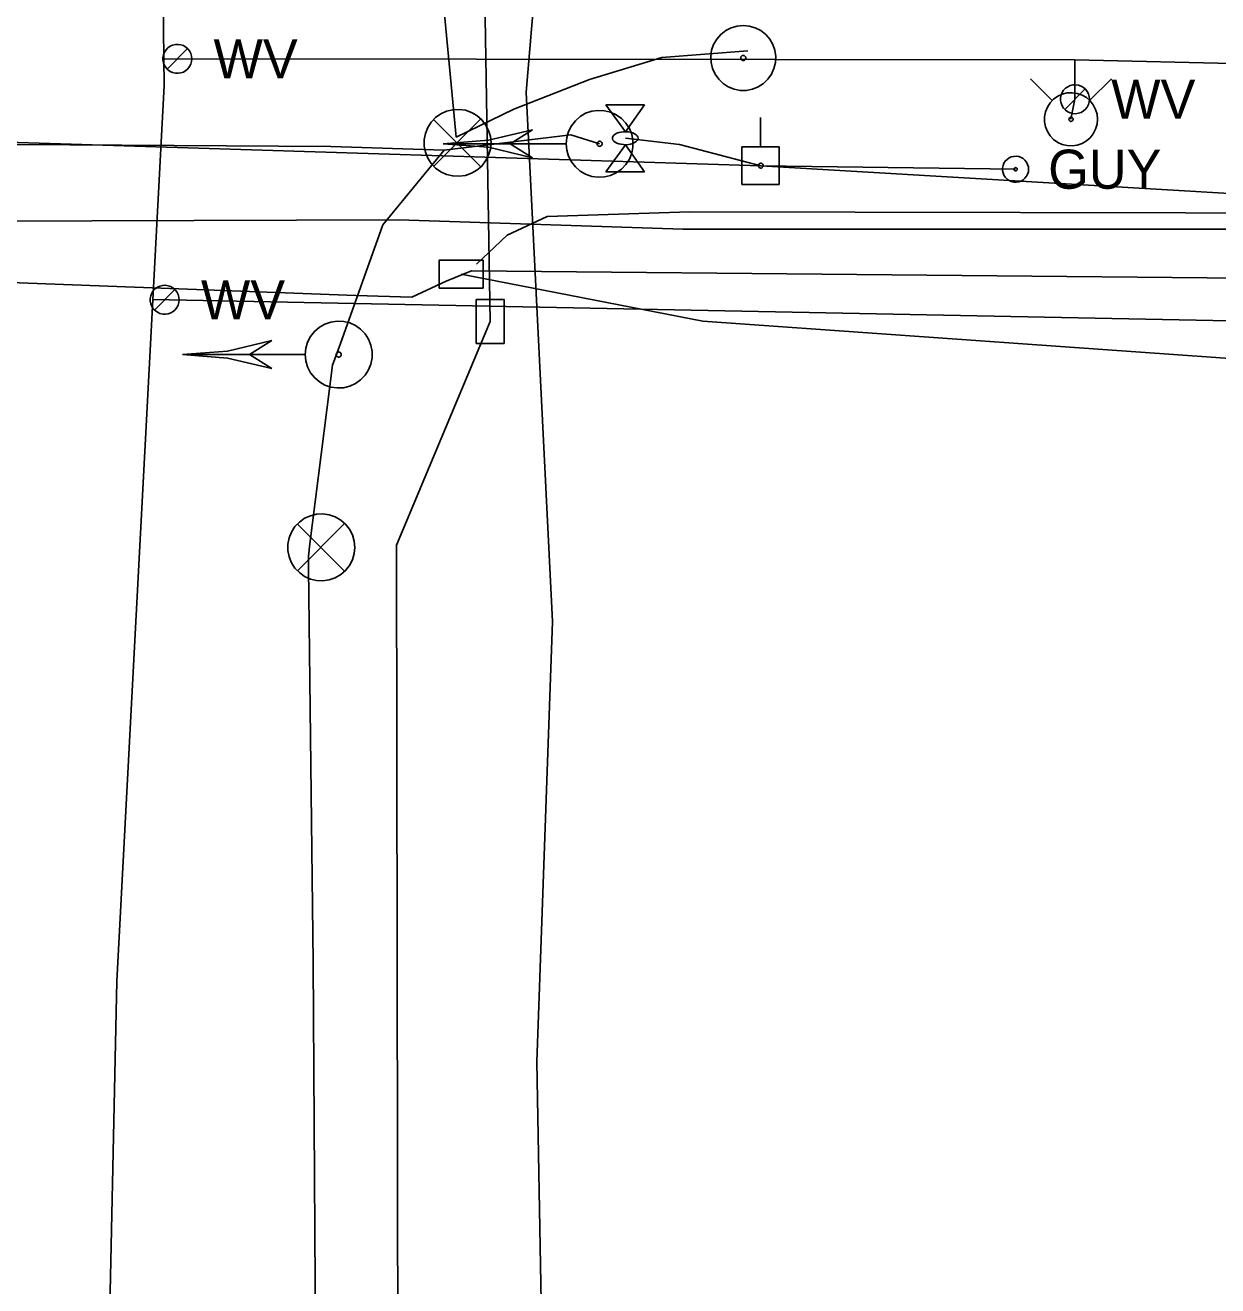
# Model space of a CAD drawing. Extents: x 596028 to 606371, y 330010 to 403088.
# Drawn here: x 602137.7 to 602255.1, y 376638.9 to 376763.1 of the extents above; entities that cross this region are included whole.
import ezdxf

# ---------------------------------------------------------------- set-up
doc = ezdxf.new("R2010")
doc.units = 0
for name, color, linetype in [('E_SIG', 7, 'Continuous'), ('E_SIG_Conduit', 7, 'Continuous'), ('E_UTL_E_Bold', 7, 'Continuous'), ('E_UTL_E_UG', 7, 'Continuous'), ('E_UTL_EGuyWire', 7, 'Continuous'), ('E_UTL_EPowerPole', 7, 'Continuous'), ('E_UTL_FO_UG_QWEST', 7, 'Continuous'), ('E_UTL_Overhead', 7, 'Continuous'), ('E_UTL_T', 7, 'Continuous'), ('E_UTL_T_UG', 7, 'Continuous'), ('E_UTL_W', 7, 'Continuous'), ('E_UTL_W_UG', 7, 'Continuous'), ('E_UTL_WHydrant', 7, 'Continuous')]:
    doc.layers.add(name, color=color, linetype=linetype)

msp = doc.modelspace()

# ---------------------------------------------------------------- linework, layer by layer
at = {"layer": 'E_SIG'}
for points in [[(602208.4, 376763.05), (602207.79, 376763), (602207.21, 376762.82), (602206.67, 376762.55), (602206.19, 376762.17), (602205.79, 376761.71), (602205.48, 376761.18), (602205.28, 376760.61), (602205.2, 376760), (602205.23, 376759.4), (602205.37, 376758.8), (602205.62, 376758.25), (602205.98, 376757.75), (602206.42, 376757.33), (602206.93, 376757), (602207.49, 376756.78), (602208.09, 376756.66), (602208.7, 376756.66), (602209.3, 376756.78), (602209.86, 376757), (602210.38, 376757.33), (602210.82, 376757.75), (602211.17, 376758.25), (602211.42, 376758.8), (602211.57, 376759.4), (602211.6, 376760), (602211.51, 376760.61), (602211.31, 376761.18), (602211.01, 376761.71), (602210.61, 376762.17), (602210.13, 376762.55), (602209.59, 376762.82), (602209, 376763), (602208.4, 376763.05)], [(602208.4, 376760.1), (602208.35, 376760.09), (602208.31, 376760.08), (602208.26, 376760.06), (602208.23, 376760.03), (602208.2, 376759.99), (602208.17, 376759.95), (602208.16, 376759.91), (602208.15, 376759.86), (602208.15, 376759.82), (602208.17, 376759.77), (602208.18, 376759.73), (602208.21, 376759.69), (602208.25, 376759.66), (602208.28, 376759.63), (602208.33, 376759.62), (602208.37, 376759.61), (602208.42, 376759.61), (602208.47, 376759.62), (602208.51, 376759.63), (602208.55, 376759.66), (602208.58, 376759.69), (602208.61, 376759.73), (602208.63, 376759.77), (602208.64, 376759.82), (602208.64, 376759.86), (602208.64, 376759.91), (602208.62, 376759.95), (602208.6, 376759.99), (602208.57, 376760.03), (602208.53, 376760.06), (602208.49, 376760.08), (602208.44, 376760.09), (602208.4, 376760.1)], [(602183.56, 376751.49), (602183.5, 376752.12), (602183.32, 376752.72), (602183.03, 376753.28), (602182.65, 376753.77), (602182.17, 376754.18), (602181.63, 376754.49), (602181.03, 376754.7), (602180.41, 376754.79), (602179.79, 376754.76), (602179.18, 376754.61), (602178.61, 376754.35), (602178.1, 376753.99), (602177.66, 376753.53), (602177.32, 376753), (602177.09, 376752.42), (602176.97, 376751.81), (602176.97, 376751.18), (602177.09, 376750.56), (602177.32, 376749.98), (602177.66, 376749.45), (602178.1, 376749), (602178.61, 376748.63), (602179.18, 376748.37), (602179.79, 376748.23), (602180.41, 376748.2), (602181.03, 376748.29), (602181.63, 376748.49), (602182.17, 376748.8), (602182.65, 376749.21), (602183.03, 376749.71), (602183.32, 376750.27), (602183.5, 376750.87), (602183.56, 376751.49)], [(602190.95, 376751.4), (602191.01, 376750.77), (602191.19, 376750.17), (602191.48, 376749.61), (602191.87, 376749.12), (602192.34, 376748.71), (602192.88, 376748.39), (602193.48, 376748.19), (602194.1, 376748.1), (602194.72, 376748.13), (602195.33, 376748.28), (602195.9, 376748.54), (602196.41, 376748.9), (602196.85, 376749.36), (602197.19, 376749.88), (602197.42, 376750.47), (602197.54, 376751.08), (602197.54, 376751.71), (602197.42, 376752.33), (602197.19, 376752.91), (602196.85, 376753.44), (602196.41, 376753.89), (602195.9, 376754.25), (602195.33, 376754.51), (602194.72, 376754.66), (602194.1, 376754.69), (602193.48, 376754.6), (602192.88, 376754.4), (602192.34, 376754.08), (602191.87, 376753.67), (602191.48, 376753.18), (602191.19, 376752.62), (602191.01, 376752.02), (602190.95, 376751.4)], [(602182.52, 376753.83), (602177.91, 376749.17)], [(602177.91, 376753.78), (602182.56, 376749.13)], [(602178.85, 376751.4), (602183.31, 376751.74), (602187.65, 376752.77)], [(602187.65, 376752.77), (602185.45, 376751.4)], [(602178.85, 376751.4), (602190.9, 376751.4)], [(602178.85, 376751.4), (602183.31, 376751.05), (602187.65, 376750.02)], [(602185.45, 376751.4), (602187.65, 376750.02)], [(602194, 376751.4), (602194.01, 376751.35), (602194.02, 376751.3), (602194.04, 376751.26), (602194.07, 376751.22), (602194.11, 376751.19), (602194.15, 376751.17), (602194.19, 376751.15), (602194.24, 376751.14), (602194.29, 376751.15), (602194.34, 376751.16), (602194.38, 376751.18), (602194.42, 376751.21), (602194.45, 376751.24), (602194.48, 376751.28), (602194.5, 376751.32), (602194.51, 376751.37), (602194.51, 376751.42), (602194.5, 376751.47), (602194.48, 376751.51), (602194.45, 376751.55), (602194.42, 376751.59), (602194.38, 376751.61), (602194.34, 376751.63), (602194.29, 376751.65), (602194.24, 376751.65), (602194.19, 376751.64), (602194.15, 376751.63), (602194.11, 376751.6), (602194.07, 376751.57), (602194.04, 376751.53), (602194.02, 376751.49), (602194.01, 376751.44), (602194, 376751.4)], [(602165.26, 376730.63), (602165.32, 376730.01), (602165.5, 376729.41), (602165.78, 376728.85), (602166.17, 376728.36), (602166.65, 376727.95), (602167.19, 376727.63), (602167.78, 376727.43), (602168.4, 376727.34), (602169.03, 376727.37), (602169.64, 376727.52), (602170.21, 376727.78), (602170.72, 376728.14), (602171.15, 376728.59), (602171.49, 376729.12), (602171.73, 376729.7), (602171.84, 376730.32), (602171.84, 376730.95), (602171.73, 376731.56), (602171.49, 376732.15), (602171.15, 376732.67), (602170.72, 376733.13), (602170.21, 376733.49), (602169.64, 376733.75), (602169.03, 376733.9), (602168.4, 376733.93), (602167.78, 376733.84), (602167.19, 376733.64), (602166.65, 376733.32), (602166.17, 376732.91), (602165.78, 376732.42), (602165.5, 376731.86), (602165.32, 376731.26), (602165.26, 376730.63)], [(602153.16, 376730.63), (602157.61, 376730.98), (602161.96, 376732.01)], [(602161.96, 376732.01), (602159.76, 376730.64)], [(602153.16, 376730.64), (602165.2, 376730.64)], [(602153.16, 376730.63), (602157.61, 376730.29), (602161.96, 376729.26)], [(602159.76, 376730.64), (602161.96, 376729.26)], [(602168.31, 376730.63), (602168.31, 376730.59), (602168.33, 376730.54), (602168.35, 376730.5), (602168.38, 376730.46), (602168.41, 376730.43), (602168.46, 376730.4), (602168.5, 376730.39), (602168.55, 376730.38), (602168.6, 376730.38), (602168.64, 376730.4), (602168.69, 376730.42), (602168.73, 376730.44), (602168.76, 376730.48), (602168.78, 376730.52), (602168.8, 376730.56), (602168.81, 376730.61), (602168.81, 376730.66), (602168.8, 376730.71), (602168.78, 376730.75), (602168.76, 376730.79), (602168.73, 376730.82), (602168.69, 376730.85), (602168.64, 376730.87), (602168.6, 376730.88), (602168.55, 376730.89), (602168.5, 376730.88), (602168.46, 376730.86), (602168.41, 376730.84), (602168.38, 376730.81), (602168.35, 376730.77), (602168.33, 376730.73), (602168.31, 376730.68), (602168.31, 376730.63)], [(602170.15, 376711.64), (602170.09, 376712.26), (602169.91, 376712.87), (602169.63, 376713.42), (602169.24, 376713.92), (602168.76, 376714.33), (602168.22, 376714.64), (602167.63, 376714.85), (602167.01, 376714.94), (602166.38, 376714.91), (602165.77, 376714.76), (602165.2, 376714.5), (602164.69, 376714.13), (602164.25, 376713.68), (602163.92, 376713.15), (602163.68, 376712.57), (602163.56, 376711.95), (602163.56, 376711.33), (602163.68, 376710.71), (602163.92, 376710.13), (602164.25, 376709.6), (602164.69, 376709.15), (602165.2, 376708.78), (602165.77, 376708.52), (602166.38, 376708.37), (602167.01, 376708.34), (602167.63, 376708.43), (602168.22, 376708.64), (602168.76, 376708.95), (602169.24, 376709.36), (602169.63, 376709.86), (602169.91, 376710.41), (602170.09, 376711.02), (602170.15, 376711.64)], [(602169.11, 376713.97), (602164.5, 376709.32)], [(602164.5, 376713.93), (602169.15, 376709.27)]]:
    msp.add_lwpolyline(points, dxfattribs=at)
at = {"layer": 'E_SIG_Conduit'}
for points in [[(602180.12, 376752.04), (602178.55, 376768.66), (602177.23, 376788), (602173.91, 376810.33), (602170.34, 376834.43), (602169.02, 376838.26), (602167.48, 376840.96)], [(602180.12, 376752.04), (602185.79, 376754.8), (602193.27, 376757.72), (602200.38, 376759.89), (602208.84, 376760.56)], [(602087.17, 376751.1), (602126.62, 376751.38), (602167.78, 376751.13), (602178.93, 376750.78), (602191.41, 376752.28), (602194.25, 376751.4)], [(602140.31, 376404.44), (602153.16, 376405.26), (602157.12, 376497.94), (602157.13, 376499.34), (602157.55, 376500.71), (602163.81, 376579.67), (602166.35, 376623.27), (602166.03, 376670.73), (602165.59, 376709.63), (602165.59, 376710.77), (602165.73, 376712), (602167.93, 376729.6), (602168.74, 376731.72), (602172.91, 376743.42), (602178.93, 376750.78)]]:
    msp.add_lwpolyline(points, dxfattribs=at)
at = {"layer": 'E_UTL_E_Bold'}
for points in [[(602194.88, 376755.25), (602198.69, 376755.25)], [(602196.79, 376752.58), (602194.88, 376755.25)], [(602198.69, 376755.25), (602196.79, 376752.58)], [(602198.06, 376751.95), (602198.03, 376752.07), (602197.96, 376752.18), (602197.85, 376752.29), (602197.7, 376752.39), (602197.52, 376752.47), (602197.31, 376752.53), (602197.09, 376752.57), (602196.85, 376752.58), (602196.6, 376752.58), (602196.37, 376752.55), (602196.15, 376752.5), (602195.95, 376752.43), (602195.79, 376752.34), (602195.66, 376752.24), (602195.57, 376752.13), (602195.52, 376752.01), (602195.52, 376751.89), (602195.57, 376751.77), (602195.66, 376751.66), (602195.79, 376751.56), (602195.95, 376751.47), (602196.15, 376751.4), (602196.37, 376751.35), (602196.6, 376751.32), (602196.85, 376751.31), (602197.09, 376751.33), (602197.31, 376751.37), (602197.52, 376751.43), (602197.7, 376751.51), (602197.85, 376751.61), (602197.96, 376751.71), (602198.03, 376751.83), (602198.06, 376751.95)], [(602196.79, 376751.31), (602194.88, 376748.65)], [(602198.69, 376748.65), (602196.79, 376751.31)], [(602194.88, 376748.65), (602198.69, 376748.65)]]:
    msp.add_lwpolyline(points, dxfattribs=at)
at = {"layer": 'E_UTL_E_UG'}
for points in [[(602191.29, 376536.46), (602187.91, 376588.57), (602188.78, 376620.94), (602188.08, 376660.95), (602189.6, 376704.34), (602187.01, 376756.48), (602191.44, 376808.9), (602191.35, 376812.88), (602189.44, 376817.01), (602187.34, 376818.03)], [(602196.79, 376751.95), (602202.12, 376751.33), (602210.14, 376749.24)]]:
    msp.add_lwpolyline(points, dxfattribs=at)
at = {"layer": 'E_UTL_EGuyWire'}
msp.add_line((602235.22, 376748.89), (602210.14, 376749.24), dxfattribs=at)
for points in [[(602236.51, 376748.89), (602236.48, 376749.14), (602236.41, 376749.37), (602236.3, 376749.59), (602236.15, 376749.78), (602235.97, 376749.94), (602235.76, 376750.06), (602235.53, 376750.14), (602235.28, 376750.17), (602235.04, 376750.16), (602234.8, 376750.11), (602234.58, 376750), (602234.38, 376749.86), (602234.21, 376749.69), (602234.08, 376749.48), (602233.99, 376749.25), (602233.95, 376749.01), (602233.95, 376748.77), (602233.99, 376748.53), (602234.08, 376748.3), (602234.21, 376748.1), (602234.38, 376747.92), (602234.58, 376747.78), (602234.8, 376747.68), (602235.04, 376747.62), (602235.28, 376747.61), (602235.53, 376747.65), (602235.76, 376747.73), (602235.97, 376747.85), (602236.15, 376748.01), (602236.3, 376748.2), (602236.41, 376748.42), (602236.48, 376748.65), (602236.51, 376748.89)], [(602235.38, 376748.89), (602235.38, 376748.92), (602235.37, 376748.95), (602235.36, 376748.98), (602235.34, 376749), (602235.32, 376749.02), (602235.29, 376749.04), (602235.26, 376749.05), (602235.23, 376749.05), (602235.2, 376749.05), (602235.17, 376749.04), (602235.14, 376749.03), (602235.12, 376749.01), (602235.1, 376748.99), (602235.08, 376748.97), (602235.07, 376748.94), (602235.06, 376748.91), (602235.06, 376748.88), (602235.07, 376748.85), (602235.08, 376748.82), (602235.1, 376748.79), (602235.12, 376748.77), (602235.14, 376748.75), (602235.17, 376748.74), (602235.2, 376748.73), (602235.23, 376748.73), (602235.26, 376748.74), (602235.29, 376748.75), (602235.32, 376748.76), (602235.34, 376748.78), (602235.36, 376748.81), (602235.37, 376748.83), (602235.38, 376748.86), (602235.38, 376748.89)]]:
    msp.add_lwpolyline(points, dxfattribs=at)
at = {"layer": 'E_UTL_EPowerPole'}
for points in [[(602210.11, 376751.09), (602210.11, 376754)], [(602211.95, 376751.09), (602208.26, 376751.09)], [(602208.26, 376751.09), (602208.26, 376747.4)], [(602211.95, 376747.4), (602211.95, 376751.09)], [(602210.38, 376749.24), (602210.37, 376749.29), (602210.36, 376749.33), (602210.34, 376749.37), (602210.31, 376749.41), (602210.28, 376749.44), (602210.24, 376749.46), (602210.19, 376749.48), (602210.15, 376749.48), (602210.1, 376749.48), (602210.06, 376749.47), (602210.02, 376749.45), (602209.98, 376749.43), (602209.95, 376749.39), (602209.93, 376749.35), (602209.91, 376749.31), (602209.9, 376749.27), (602209.9, 376749.22), (602209.91, 376749.18), (602209.93, 376749.14), (602209.95, 376749.1), (602209.98, 376749.06), (602210.02, 376749.04), (602210.06, 376749.02), (602210.1, 376749.01), (602210.15, 376749.01), (602210.19, 376749.01), (602210.24, 376749.03), (602210.28, 376749.05), (602210.31, 376749.08), (602210.34, 376749.12), (602210.36, 376749.16), (602210.37, 376749.2), (602210.38, 376749.24)], [(602208.26, 376747.4), (602211.95, 376747.4)]]:
    msp.add_lwpolyline(points, dxfattribs=at)
at = {"layer": 'E_UTL_FO_UG_QWEST'}
msp.add_line((602183.48, 376733.9), (602181.82, 376837.07), dxfattribs=at)
msp.add_lwpolyline([(602182.1, 376736.06), (602182.1, 376731.73), (602184.85, 376731.73), (602184.85, 376736.06)], close=True, dxfattribs=at)
msp.add_lwpolyline([(602174.59, 376508.97), (602174.24, 376711.85), (602183.48, 376733.9)], dxfattribs=at)
at = {"layer": 'E_UTL_Overhead'}
msp.add_lwpolyline([(602062.17, 376753.86), (602210.14, 376749.24), (602326.52, 376742.37), (602555.59, 376726.58), (602725.85, 376710.71), (602926.61, 376694.43), (603097.25, 376656.83), (603302.19, 376662.3), (603380.19, 376665.28), (603484.01, 376669.76), (603723.81, 376678.6), (603844.12, 376694.7), (603926.75, 376705.4), (604096.46, 376729.09), (604125.7, 376732.7), (604019.36, 376849.1), (604024.4, 376887.33)], dxfattribs=at)
at = {"layer": 'E_UTL_T'}
msp.add_lwpolyline([(602178.45, 376737.18), (602182.78, 376737.18), (602182.78, 376739.93), (602178.45, 376739.93)], close=True, dxfattribs=at)
at = {"layer": 'E_UTL_T_UG'}
for points in [[(602182.12, 376739.53), (602185.15, 376742.4), (602189.09, 376744.23), (602203.14, 376744.71), (602268.24, 376744.57), (602296.52, 376746.17), (602300.01, 376746.92), (602302.24, 376748.81), (602303.25, 376752.5), (602304.68, 376771.27), (602311.47, 376796.16), (602313.78, 376816.27), (602314.14, 376825.55), (602310.51, 376835.87), (602304.77, 376844.42), (602294.21, 376855.24)], [(602075.21, 376757.95), (602077.8, 376743.83), (602087.75, 376744.23), (602092.81, 376744.18), (602093.78, 376743.66), (602174.47, 376743.92), (602202.46, 376743), (602266.68, 376742.98), (602317.6, 376740.55), (602329.01, 376739.65), (602361.76, 376738.22), (602460.6, 376726.5), (602572.77, 376720.62)], [(602044.67, 376754.09), (602052.5, 376752.18), (602062.11, 376741.57), (602066.7, 376738.55), (602072.2, 376738.26), (602098.71, 376739.13), (602170.23, 376736.46), (602175.77, 376736.29), (602179.14, 376737.87), (602181.65, 376738.87), (602264.44, 376738.09), (602330.54, 376731.88), (602363.7, 376728.4), (602475.97, 376721.01), (602558.5, 376714.55), (602633.95, 376707.91), (602703.14, 376702.92), (602777.09, 376696.46), (602850.69, 376690.69), (602905.54, 376683.34), (602962.28, 376677.96), (603034.3, 376676.15), (603081.3, 376677.06), (603103.56, 376676.27)], [(602180.61, 376738.55), (602204.43, 376733.92), (602262.81, 376729.78), (602331.94, 376725.12), (602364.57, 376722.04), (602424.04, 376718.91), (602459.75, 376717.99), (602559.76, 376710.31), (602699.37, 376697.31)]]:
    msp.add_lwpolyline(points, dxfattribs=at)
at = {"layer": 'E_UTL_W'}
for points in [[(602154.09, 376759.77), (602154.07, 376760.04), (602153.99, 376760.3), (602153.87, 376760.54), (602153.7, 376760.75), (602153.5, 376760.93), (602153.26, 376761.07), (602153, 376761.16), (602152.74, 376761.19), (602152.47, 376761.18), (602152.2, 376761.12), (602151.96, 376761), (602151.74, 376760.85), (602151.55, 376760.65), (602151.4, 376760.42), (602151.3, 376760.17), (602151.25, 376759.91), (602151.25, 376759.63), (602151.3, 376759.37), (602151.4, 376759.12), (602151.55, 376758.89), (602151.74, 376758.69), (602151.96, 376758.53), (602152.2, 376758.42), (602152.47, 376758.36), (602152.74, 376758.35), (602153, 376758.38), (602153.26, 376758.47), (602153.5, 376758.61), (602153.7, 376758.79), (602153.87, 376759), (602153.99, 376759.24), (602154.07, 376759.5), (602154.09, 376759.77)], [(602151.66, 376758.76), (602153.68, 376760.78)], [(602242.5, 376755.79), (602242.47, 376756.06), (602242.4, 376756.32), (602242.27, 376756.56), (602242.11, 376756.77), (602241.9, 376756.95), (602241.67, 376757.08), (602241.41, 376757.17), (602241.14, 376757.21), (602240.87, 376757.2), (602240.61, 376757.14), (602240.36, 376757.02), (602240.14, 376756.87), (602239.95, 376756.67), (602239.81, 376756.44), (602239.71, 376756.19), (602239.66, 376755.92), (602239.66, 376755.65), (602239.71, 376755.39), (602239.81, 376755.13), (602239.95, 376754.91), (602240.14, 376754.71), (602240.36, 376754.55), (602240.61, 376754.44), (602240.87, 376754.38), (602241.14, 376754.36), (602241.41, 376754.4), (602241.67, 376754.49), (602241.9, 376754.63), (602242.11, 376754.8), (602242.27, 376755.02), (602242.4, 376755.26), (602242.47, 376755.52), (602242.5, 376755.79)], [(602240.07, 376754.78), (602242.08, 376756.8)], [(602152.85, 376736.03), (602152.82, 376736.3), (602152.74, 376736.56), (602152.62, 376736.8), (602152.45, 376737.02), (602152.25, 376737.19), (602152.01, 376737.33), (602151.76, 376737.42), (602151.49, 376737.46), (602151.22, 376737.44), (602150.95, 376737.38), (602150.71, 376737.27), (602150.49, 376737.11), (602150.3, 376736.91), (602150.15, 376736.69), (602150.05, 376736.43), (602150, 376736.17), (602150, 376735.9), (602150.05, 376735.63), (602150.15, 376735.38), (602150.3, 376735.15), (602150.49, 376734.96), (602150.71, 376734.8), (602150.95, 376734.69), (602151.22, 376734.62), (602151.49, 376734.61), (602151.76, 376734.65), (602152.01, 376734.74), (602152.25, 376734.87), (602152.45, 376735.05), (602152.62, 376735.26), (602152.74, 376735.5), (602152.82, 376735.76), (602152.85, 376736.03)], [(602150.41, 376735.02), (602152.43, 376737.04)]]:
    msp.add_lwpolyline(points, dxfattribs=at)
at = {"layer": 'E_UTL_W_UG'}
msp.add_line((602150.25, 376736.06), (602321.14, 376732.67), dxfattribs=at)
for points in [[(602145, 376358.27), (602144.67, 376438.27), (602144.32, 376557.1), (602146.71, 376668.9), (602151.36, 376757.15), (602149.74, 376894.68), (602147.56, 377076.39), (602146.22, 377133.16), (602145.63, 377226.09), (602145.59, 377228.09), (602145.58, 377347.62)], [(602151.33, 376759.75), (602152.67, 376759.77), (602241.07, 376759.66), (602324.1, 376757.79), (602369.29, 376757.31), (602424.46, 376753.61), (602560.86, 376747.32), (602639.75, 376742.27), (602710.17, 376738.53), (602777.93, 376735.53), (602852.93, 376729.37), (602924.72, 376722.16), (602998.89, 376718.96), (603008.49, 376717.59), (603539.3, 376709.18), (603575.7, 376708.55), (603740.45, 376718.09), (603804.14, 376720.92)], [(602241.07, 376759.66), (602241.07, 376755.79), (602240.68, 376753.81)]]:
    msp.add_lwpolyline(points, dxfattribs=at)
at = {"layer": 'E_UTL_WHydrant'}
for points in [[(602238.84, 376755.65), (602236.7, 376757.79)], [(602242.51, 376755.65), (602244.66, 376757.79)], [(602243.3, 376753.81), (602243.25, 376754.31), (602243.11, 376754.79), (602242.88, 376755.23), (602242.58, 376755.62), (602242.2, 376755.95), (602241.77, 376756.2), (602241.3, 376756.36), (602240.8, 376756.43), (602240.31, 376756.41), (602239.82, 376756.29), (602239.37, 376756.08), (602238.96, 376755.79), (602238.62, 376755.43), (602238.35, 376755.01), (602238.16, 376754.55), (602238.07, 376754.06), (602238.07, 376753.56), (602238.16, 376753.07), (602238.35, 376752.61), (602238.62, 376752.19), (602238.96, 376751.83), (602239.37, 376751.54), (602239.82, 376751.33), (602240.31, 376751.22), (602240.8, 376751.19), (602241.3, 376751.26), (602241.77, 376751.43), (602242.2, 376751.68), (602242.58, 376752), (602242.88, 376752.39), (602243.11, 376752.84), (602243.25, 376753.32), (602243.3, 376753.81)], [(602240.88, 376753.81), (602240.88, 376753.85), (602240.86, 376753.89), (602240.85, 376753.92), (602240.82, 376753.95), (602240.79, 376753.98), (602240.76, 376754), (602240.73, 376754.01), (602240.69, 376754.01), (602240.65, 376754.01), (602240.61, 376754), (602240.58, 376753.99), (602240.55, 376753.96), (602240.52, 376753.94), (602240.5, 376753.9), (602240.49, 376753.87), (602240.48, 376753.83), (602240.48, 376753.79), (602240.49, 376753.76), (602240.5, 376753.72), (602240.52, 376753.69), (602240.55, 376753.66), (602240.58, 376753.64), (602240.61, 376753.62), (602240.65, 376753.61), (602240.69, 376753.61), (602240.73, 376753.62), (602240.76, 376753.63), (602240.79, 376753.65), (602240.82, 376753.67), (602240.85, 376753.7), (602240.86, 376753.74), (602240.88, 376753.77), (602240.88, 376753.81)]]:
    msp.add_lwpolyline(points, dxfattribs=at)

# ---------------------------------------------------------------- texts
at = {"layer": 'E_UTL_EGuyWire'}
msp.add_text('GUY', height=3.85, dxfattribs=at).set_placement((602238.43, 376746.97))
at = {"layer": 'E_UTL_W'}
for p in [(602156.23, 376757.84), (602244.64, 376753.86), (602154.99, 376734.11)]:
    msp.add_text('WV', height=3.85, dxfattribs=at).set_placement(p)

doc.saveas('drawing.dxf')
